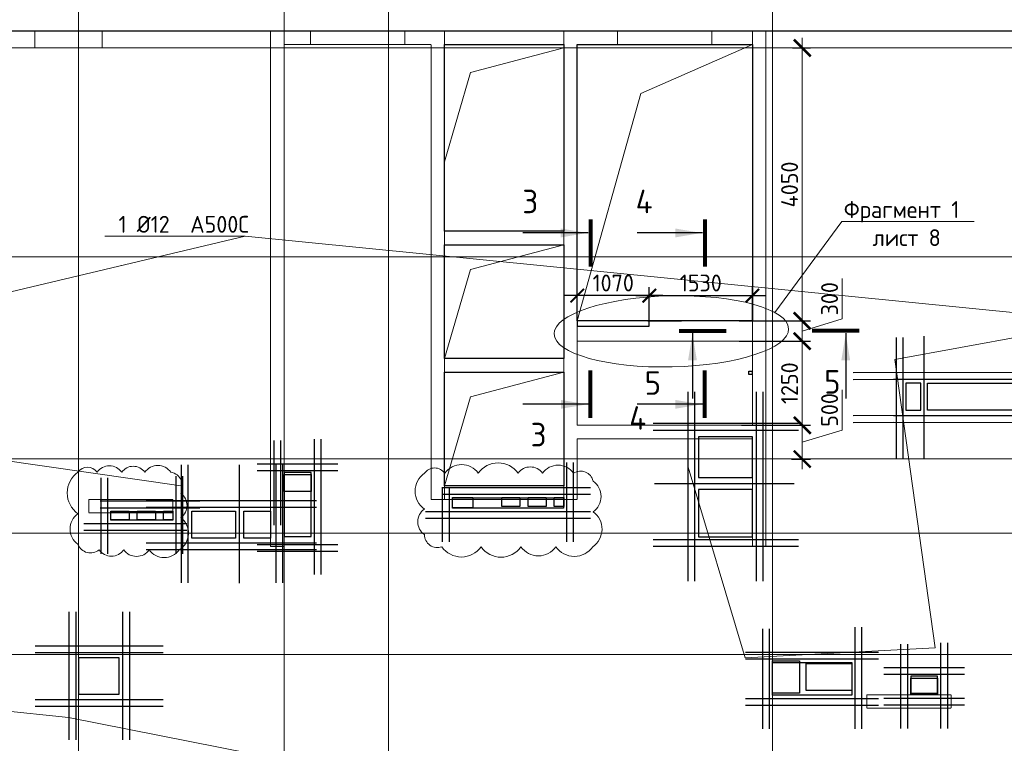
# Model space of a CAD drawing. Header units: millimetres. Extents: x -42044588 to 856694, y -806701 to 941911.
# Tile 979 of 1056: x -83665 to -69050, y -130107 to -119369. Entities that reach past the tile are written whole.
import ezdxf
from ezdxf import colors
from ezdxf.entities.mleader import LeaderData, LeaderLine
from ezdxf.enums import TextEntityAlignment as Align
from ezdxf.math import Vec2, Vec3

# ---------------------------------------------------------------- set-up
doc = ezdxf.new("R2010")
doc.units = ezdxf.units.MM
for name, pattern in [('______5', [1100, 800, -100, 100, -100]), ('DASHED', [7, 5, -2, 0]), ('GOST2.303 4', [7, 5, -2, 0]), ('осевая', [50.8, 31.75, -6.35, 6.35, -6.35])]:
    doc.linetypes.add(name, pattern=pattern)
for name, color, linetype, lineweight in [('907Сл Осевые', 1, 'Continuous', 0), ('_0.25', 114, 'Continuous', 25), ('_0.5', 94, 'Continuous', 50), ('RAZMER', 100, 'Continuous', 15), ('RAZMER @ 100', 100, 'Continuous', 15), ('Оси', 40, '______5', 18), ('Перекрытие ж_бетон', 1, 'Continuous', 30), ('подоснова', 151, 'Continuous', 5), ('РАЗМЕРЫ', 1, 'Continuous', 9), ('Символы 0.20', 1, 'Continuous', 20), ('Символы 0.20 @ 100', 1, 'Continuous', 20), ('СТЕНЫ', 3, 'Continuous', 30)]:
    doc.layers.add(name, color=color, linetype=linetype, lineweight=lineweight)
doc.layers.add('Колонна_ бетон', color=7, linetype='Continuous', lineweight=50, true_color=0xb4b496)
doc.styles.add('GOST-2.304_Type-B', font='GOST_Common.ttf')
doc.styles.add('ГОСТ', font='GOST_Common.ttf')
doc.dimstyles.new('ГОСТ', dxfattribs={"dimscale": 0, "dimtxt": 2.5, "dimasz": 2.5, "dimexe": 1.25, "dimexo": 0.625, "dimtad": 1, "dimdec": 0, "dimtxsty": 'ГОСТ', "dimblk": 'ARCHTICK', "dimcen": 2.5, "dimdle": 1.5, "dimclrd": 256, "dimclre": 256, "dimclrt": 256, "dimadec": 0, "dimazin": 0, "dimtfac": 1, "dimtdec": 0, "dimtmove": 1, "dimatfit": 3, "dimfxl": 0, "dimlwd": -1, "dimarcsym": 0})
doc.dimstyles.new('СПДС', dxfattribs={"dimscale": 100, "dimtxt": 2.5, "dimasz": 2, "dimexe": 1.25, "dimexo": 0, "dimtad": 1, "dimdec": 0, "dimrnd": 5, "dimtxsty": 'GOST-2.304_Type-B', "dimblk": 'ARCHTICK', "dimcen": 2.5, "dimdle": 2, "dimclrd": 1, "dimclre": 1, "dimclrt": 1, "dimadec": 0, "dimazin": 2, "dimtfac": 0.75, "dimtdec": 0, "dimtmove": 1, "dimatfit": 3, "dimfxl": 0, "dimtolj": 1, "dimarcsym": 0})

# ---------------------------------------------------------------- blocks, each defined once
blk = doc.blocks.new('оси блок 2')
at = {"layer": 'Оси', "color": 16, "linetype": 'осевая', "lineweight": 0, "ltscale": 0.25, "transparency": 33554687}
for p, q in [((-68904.7, -322543), (-68904.7, -347914.1)), ((-65854.7, -322543), (-65854.7, -347914.1)), ((-64304.7, -322543), (-64304.7, -347914.1)), ((-58604.7, -322543), (-58604.7, -347914.1)), ((-89822.3, -326301.3), (-37238.5, -326301.3)), ((-89822.3, -329401.3), (-37238.5, -329401.3)), ((-89822.3, -332401.3), (-37238.5, -332401.3)), ((-89822.3, -333501.3), (-37238.5, -333501.3)), ((-89822.3, -335301.3), (-37238.5, -335301.3))]:
    blk.add_line(p, q, dxfattribs=at)
blk = doc.blocks.new('подложка стн 1-го этажа')
at = {"layer": 'Колонна_ бетон', "color": 252, "linetype": 'DASHED', "lineweight": 0, "ltscale": 0.5, "true_color": 0x939598, "transparency": 33554687}
for p, q in [((24994, 19212, -200), (24994, 19412, -200)), ((24994, 19412, -200), (24994, 19412, -200)), ((26244, 19412, -200), (24994, 19412, -200)), ((26244, 19412, -200), (26244, 19412, -200)), ((26244, 19212, -200), (26244, 19412, -200)), ((24994, 19212, -200), (26244, 19212, -200)), ((24994, 19212, -200), (24994, 19212, -200)), ((26244, 19212, -200), (26244, 19212, -200)), ((36543, 16512, -200), (36543, 16312, -200)), ((36543, 16512, -200), (36543, 16512, -200)), ((36543, 16512, -200), (37793, 16512, -200)), ((37793, 16512, -200), (37793, 16312, -200)), ((37793, 16512, -200), (37793, 16512, -200)), ((36543, 16312, -200), (36543, 16312, -200)), ((36543, 16312, -200), (37793, 16312, -200)), ((37793, 16312, -200), (37793, 16312, -200))]:
    blk.add_line(p, q, dxfattribs=at)
for elevation in [-360, -560]:
    blk.add_lwpolyline([(24194, 26362), (25194, 26362), (25194, 26112), (24194, 26112)], close=True, dxfattribs=dict(at, elevation=elevation))
at = {"layer": 'СТЕНЫ', "color": 252, "linetype": 'DASHED', "lineweight": 0, "ltscale": 0.5, "true_color": 0x939598, "transparency": 33554687}
for p, q in [((30274, 26362, -200), (30274, 19412, -200)), ((30274, 26362, -200), (30274, 26362, -200)), ((32044, 26362, -200), (32044, 19412, -200)), ((32044, 26362, -200), (32044, 26362, -200)), ((34844, 26362, -200), (34844, 20512, -200)), ((34844, 26362, -200), (34844, 26362, -200)), ((27894, 26162, -200), (27894, 18712, -200)), ((27894, 26162, -200), (27894, 26162, -200)), ((27894, 26162, -200), (30074, 26162, -200)), ((30074, 19412, -200), (30074, 26162, -200)), ((30074, 26162, -200), (30074, 26162, -200)), ((30274, 26162, -200), (30274, 26162, -200)), ((32044, 26162, -200), (30274, 26162, -200)), ((32044, 26162, -200), (32044, 26162, -200)), ((32244, 26162, -200), (34844, 26162, -200)), ((32244, 26162, -200), (32244, 26162, -200)), ((32244, 26162, -200), (32244, 20512, -200)), ((34844, 26162, -200), (34844, 26162, -200)), ((27694, 26112, -200), (27694, 26112, -200)), ((27694, 26112, -200), (27694, 18712, -200)), ((35044, 18712, -200), (35044, 26112, -200)), ((30274, 23392, -200), (30274, 23392, -200)), ((32044, 23392, -200), (30274, 23392, -200)), ((32044, 23392, -200), (32044, 23392, -200)), ((32044, 23192, -200), (30274, 23192, -200)), ((30274, 23192, -200), (30274, 23192, -200)), ((32044, 23192, -200), (32044, 23192, -200)), ((30274, 21502, -200), (32044, 21502, -200)), ((30274, 21502, -200), (30274, 21502, -200)), ((32044, 21502, -200), (32044, 21502, -200)), ((30274, 21302, -200), (30274, 21302, -200)), ((30274, 21302, -200), (32044, 21302, -200)), ((32044, 21302, -200), (32044, 21302, -200)), ((34844, 20512, -200), (32244, 20512, -200)), ((32244, 20512, -200), (32244, 20512, -200)), ((34844, 20512, -200), (34844, 20512, -200)), ((32244, 20312, -200), (32244, 20312, -200)), ((34844, 20312, -200), (32244, 20312, -200)), ((32244, 20312, -200), (32244, 19412, -200)), ((34744, 20312, -200), (34744, 20312, -200)), ((34844, 18712, -200), (34844, 20312, -200)), ((27894, 19962, -200), (27894, 19962, -200)), ((30274, 19612, -200), (30274, 19612, -200)), ((32044, 19612, -200), (30274, 19612, -200)), ((32044, 19612, -200), (32044, 19612, -200)), ((30074, 19412, -200), (30074, 19412, -200)), ((30074, 19412, -200), (32244, 19412, -200)), ((30274, 19412, -200), (30274, 19412, -200)), ((32044, 19412, -200), (32044, 19412, -200)), ((32244, 19412, -200), (32244, 19412, -200)), ((27694, 18712, -200), (27694, 18712, -200)), ((27694, 18712, -200), (27894, 18712, -200)), ((35044, 18712, -200), (34844, 18712, -200)), ((35044, 18712, -200), (35044, 18712, -200))]:
    blk.add_line(p, q, dxfattribs=at)
at = {"layer": 'СТЕНЫ', "color": 252, "linetype": 'DASHED', "lineweight": 0, "ltscale": 0.5, "true_color": 0x939598, "transparency": 33554687, "elevation": -200}
blk.add_lwpolyline([(35044, 26112), (35044, 26362), (27694, 26362), (27694, 26112)], dxfattribs=at)
at = {"layer": 'СТЕНЫ', "color": 252, "linetype": 'DASHED', "lineweight": 0, "ltscale": 0.5, "true_color": 0x939598, "transparency": 33554687, "elevation": -560}
for points in [[(28284, 26365), (29684, 26365), (29684, 26162), (28284, 26162)], [(32844, 26365), (34244, 26365), (34244, 26162), (32844, 26162)]]:
    blk.add_lwpolyline(points, close=True, dxfattribs=at)
blk = doc.blocks.new('_ArchTick')
at = {"color": 0, "linetype": 'ByBlock', "const_width": 0.15}
blk.add_lwpolyline([(-0.5, -0.5), (0.5, 0.5)], dxfattribs=at)
blk = doc.blocks.new('*D1250')
at = {"layer": 'DEFPOINTS', "color": 0, "transparency": 16777216}
for p in [(-73014, -125388), (-72050, -125388), (-72269, -125888)]:
    blk.add_point(p, dxfattribs=at)
at = {"layer": 'RAZMER', "transparency": 16777216}
for p, q in [((-71457, -125460), (-71457, -124860)), ((-72050, -126038), (-72050, -125238)), ((-72050, -125638), (-71457, -125460))]:
    blk.add_line(p, q, dxfattribs=at)
at = {"layer": 'RAZMER', "lineweight": -2, "transparency": 16777216}
for p, q in [((-72952, -125388), (-71925, -125388)), ((-72207, -125888), (-71925, -125888))]:
    blk.add_line(p, q, dxfattribs=at)
at = {"layer": 'RAZMER', "transparency": 16777216, "xscale": 250, "yscale": 250, "zscale": 250}
for p, rotation in [((-72050, -125388), 90), ((-72050, -125888), 270)]:
    blk.add_blockref('_ArchTick', p, dxfattribs=dict(at, rotation=rotation))
at = {"layer": 'RAZMER', "lineweight": 0, "transparency": 16777216, "insert": (-71644, -125160), "char_height": 250, "attachment_point": 5, "rotation": 90, "style": 'ГОСТ', "bg_fill": 3, "box_fill_scale": 1.1, "bg_fill_color": 256, "bg_fill_true_color": 13158600, "bg_fill_transparency": 0}
blk.add_mtext('500', dxfattribs=at)
blk = doc.blocks.new('*D1251')
at = {"layer": 'DEFPOINTS', "color": 0, "transparency": 16777216}
for p in [(-72885, -124138), (-72050, -124138), (-72188, -125388)]:
    blk.add_point(p, dxfattribs=at)
at = {"layer": 'RAZMER', "transparency": 16777216}
blk.add_line((-72050, -125538), (-72050, -123988), dxfattribs=at)
at = {"layer": 'RAZMER', "lineweight": -2, "transparency": 16777216}
for p, q in [((-72822, -124138), (-71925, -124138)), ((-72126, -125388), (-71925, -125388))]:
    blk.add_line(p, q, dxfattribs=at)
at = {"layer": 'RAZMER', "transparency": 16777216, "xscale": 250, "yscale": 250, "zscale": 250}
for p, rotation in [((-72050, -124138), 90), ((-72050, -125388), 270)]:
    blk.add_blockref('_ArchTick', p, dxfattribs=dict(at, rotation=rotation))
at = {"layer": 'RAZMER', "lineweight": 0, "transparency": 16777216, "insert": (-72238, -124763), "char_height": 250, "attachment_point": 5, "rotation": 90, "style": 'ГОСТ', "bg_fill": 3, "box_fill_scale": 1.1, "bg_fill_color": 256, "bg_fill_true_color": 13158600, "bg_fill_transparency": 0}
blk.add_mtext('1250', dxfattribs=at)
blk = doc.blocks.new('*D1252')
at = {"layer": 'DEFPOINTS', "color": 0, "transparency": 16777216}
for p in [(-73047, -123839), (-73047, -124139), (-72050, -124139)]:
    blk.add_point(p, dxfattribs=at)
at = {"layer": 'RAZMER', "transparency": 16777216}
for p, q in [((-71457, -123810), (-71457, -123210)), ((-72050, -123689), (-72050, -124289)), ((-72050, -123989), (-71457, -123810))]:
    blk.add_line(p, q, dxfattribs=at)
at = {"layer": 'RAZMER', "lineweight": -2, "transparency": 16777216}
for p, q in [((-72984, -123839), (-71925, -123839)), ((-72984, -124139), (-71925, -124139))]:
    blk.add_line(p, q, dxfattribs=at)
at = {"layer": 'RAZMER', "transparency": 16777216, "xscale": 250, "yscale": 250, "zscale": 250}
for p, rotation in [((-72050, -123839), 90), ((-72050, -124139), 270)]:
    blk.add_blockref('_ArchTick', p, dxfattribs=dict(at, rotation=rotation))
at = {"layer": 'RAZMER', "lineweight": 0, "transparency": 16777216, "insert": (-71644, -123510), "char_height": 250, "attachment_point": 5, "rotation": 90, "style": 'ГОСТ', "bg_fill": 3, "box_fill_scale": 1.1, "bg_fill_color": 256, "bg_fill_true_color": 13158600, "bg_fill_transparency": 0}
blk.add_mtext('300', dxfattribs=at)
blk = doc.blocks.new('*D1253')
at = {"layer": 'DEFPOINTS', "color": 0, "transparency": 16777216}
for p in [(-72257, -119789, -360), (-72050, -119789), (-72406, -123839)]:
    blk.add_point(p, dxfattribs=at)
at = {"layer": 'RAZMER', "transparency": 16777216}
blk.add_line((-72050, -123989), (-72050, -119639), dxfattribs=at)
at = {"layer": 'RAZMER', "lineweight": -2, "transparency": 16777216}
for p, q in [((-72194, -119789), (-71925, -119789)), ((-72343, -123839), (-71925, -123839))]:
    blk.add_line(p, q, dxfattribs=at)
at = {"layer": 'RAZMER', "transparency": 16777216, "xscale": 250, "yscale": 250, "zscale": 250}
for p, rotation in [((-72050, -119789), 90), ((-72050, -123839), 270)]:
    blk.add_blockref('_ArchTick', p, dxfattribs=dict(at, rotation=rotation))
at = {"layer": 'RAZMER', "lineweight": 0, "transparency": 16777216, "insert": (-72238, -121814), "char_height": 250, "attachment_point": 5, "rotation": 90, "style": 'ГОСТ', "bg_fill": 3, "box_fill_scale": 1.1, "bg_fill_color": 256, "bg_fill_true_color": 13158600, "bg_fill_transparency": 0}
blk.add_mtext('4050', dxfattribs=at)
blk = doc.blocks.new('*D1247')
at = {"layer": 'DEFPOINTS', "color": 0, "transparency": 16777216}
for p in [(-72790, -123464), (-74320, -123839), (-72790, -123839)]:
    blk.add_point(p, dxfattribs=at)
at = {"layer": 'РАЗМЕРЫ', "color": 1, "lineweight": -2, "transparency": 16777216}
for p, q in [((-74320, -123839), (-74320, -123339)), ((-72790, -123839), (-72790, -123339)), ((-74520, -123464), (-72590, -123464))]:
    blk.add_line(p, q, dxfattribs=at)
at = {"layer": 'РАЗМЕРЫ', "color": 1, "lineweight": -2, "transparency": 16777216, "xscale": 200, "yscale": 200, "zscale": 200, "rotation": 180}
blk.add_blockref('_ArchTick', (-74320, -123464), dxfattribs=at)
at = {"layer": 'РАЗМЕРЫ', "color": 1, "lineweight": -2, "transparency": 16777216, "xscale": 200, "yscale": 200, "zscale": 200}
blk.add_blockref('_ArchTick', (-72790, -123464), dxfattribs=at)
at = {"layer": 'РАЗМЕРЫ', "color": 1, "lineweight": 0, "transparency": 16777216, "insert": (-73555, -123276), "char_height": 250, "attachment_point": 5, "style": 'GOST-2.304_Type-B'}
blk.add_mtext('\\A1;1530', dxfattribs=at)
blk = doc.blocks.new('*D1254')
at = {"layer": 'DEFPOINTS', "color": 0, "transparency": 16777216}
for p in [(-75390, -123464), (-75390, -123702), (-74320, -123784)]:
    blk.add_point(p, dxfattribs=at)
at = {"layer": 'РАЗМЕРЫ', "color": 1, "lineweight": -2, "transparency": 16777216}
for p, q in [((-75390, -123702), (-75390, -123339)), ((-74320, -123784), (-74320, -123339)), ((-74120, -123464), (-75590, -123464))]:
    blk.add_line(p, q, dxfattribs=at)
at = {"layer": 'РАЗМЕРЫ', "color": 1, "lineweight": -2, "transparency": 16777216, "xscale": 200, "yscale": 200, "zscale": 200, "rotation": 180}
blk.add_blockref('_ArchTick', (-75390, -123464), dxfattribs=at)
at = {"layer": 'РАЗМЕРЫ', "color": 1, "lineweight": -2, "transparency": 16777216, "xscale": 200, "yscale": 200, "zscale": 200}
blk.add_blockref('_ArchTick', (-74320, -123464), dxfattribs=at)
at = {"layer": 'РАЗМЕРЫ', "color": 1, "lineweight": 0, "transparency": 16777216, "insert": (-74855, -123276), "char_height": 250, "attachment_point": 5, "style": 'GOST-2.304_Type-B'}
blk.add_mtext('\\A1;1070', dxfattribs=at)
blk = doc.blocks.new('_None')
blk = doc.blocks.new('*U4606')
at = {"layer": '_0.25', "ltscale": 100}
blk.add_lwpolyline([(0, 482), (1176, 482), (1176, 0), (0, 0)], close=True, dxfattribs=at)
at = {"layer": '_0.5', "color": 7, "lineweight": 30, "ltscale": 100}
for p, q in [((-150, 982), (-150, -500)), ((-50, 982), (-50, -500)), ((1226, -500), (1226, 1007)), ((1326, -500), (1326, 1007)), ((1576, 632), (-400, 632)), ((1576, 532), (-400, 532)), ((-400, -50), (1576, -50)), ((-400, -150), (1576, -150))]:
    blk.add_line(p, q, dxfattribs=at)
blk = doc.blocks.new('*U4586')
at = {"layer": '_0.25', "ltscale": 100}
blk.add_lwpolyline([(0, 250), (399, 250), (399, 0), (0, 0)], close=True, dxfattribs=at)
at = {"layer": '_0.5', "color": 7, "lineweight": 30, "ltscale": 100}
for p, q in [((-150, 750), (-150, -500)), ((-50, 750), (-50, -500)), ((449, -500), (449, 774)), ((549, -500), (549, 774)), ((799, 400), (-400, 400)), ((799, 300), (-400, 300)), ((-400, -50), (799, -50)), ((-400, -150), (799, -150))]:
    blk.add_line(p, q, dxfattribs=at)
blk = doc.blocks.new('*U6941')
at = {"layer": '_0.25', "ltscale": 100}
blk.add_lwpolyline([(0, 255), (401, 255), (401, 0), (0, 0)], close=True, dxfattribs=at)
at = {"layer": '_0.5', "color": 7, "lineweight": 30, "ltscale": 100}
for p, q in [((-150, 755), (-150, -500)), ((-50, 755), (-50, -500)), ((451, -1229), (451, 779)), ((551, -1229), (551, 779)), ((801, 405), (-400, 405)), ((801, 305), (-400, 305)), ((-400, -784), (801, -784)), ((-400, -884), (801, -884))]:
    blk.add_line(p, q, dxfattribs=at)
blk = doc.blocks.new('*U366')
at = {"layer": 'Символы 0.20', "linetype": 'Continuous', "lineweight": 25}
for p, q in [((-5, 0.35), (-5, 10.05)), ((20.43, 0.35), (20.43, 10.05))]:
    blk.add_line(p, q, dxfattribs=at)
at = {"layer": 'Символы 0.20', "linetype": 'Continuous', "lineweight": 80}
for p, q in [((-7, 0), (0, 0)), ((22.43, 0), (15.43, 0))]:
    blk.add_line(p, q, dxfattribs=at)
at = {"layer": 'Символы 0.20', "linetype": 'Continuous', "lineweight": 25}
for points in [[(20.43, 0.46), (19.77, 4.39), (21.09, 4.39)], [(-5, 0.46), (-4.35, 4.36), (-5.65, 4.36)]]:
    blk.add_solid(points, dxfattribs=at)
at = {"layer": 'Символы 0.20', "style": 'ГОСТ'}
blk.add_attdef('1', text='', height=3.5, dxfattribs=at).set_placement((-9.5, 7.7), align=Align.MIDDLE_CENTER)
blk.add_attdef('2', text='', height=3.5, dxfattribs=at).set_placement((25.1, 7.75), align=Align.MIDDLE_RIGHT)
blk = doc.blocks.new('*U6943')
at = {"layer": 'Символы 0.20', "linetype": 'Continuous', "lineweight": 25}
for p, q in [((-5, 0.35), (-5, 10.05)), ((20.43, 0.35), (20.43, 10.05))]:
    blk.add_line(p, q, dxfattribs=at)
at = {"layer": 'Символы 0.20', "linetype": 'Continuous', "lineweight": 80}
for p, q in [((-7, 0), (0, 0)), ((22.43, 0), (15.43, 0))]:
    blk.add_line(p, q, dxfattribs=at)
at = {"layer": 'Символы 0.20', "linetype": 'Continuous', "lineweight": 25}
for points in [[(20.43, 0.46), (19.77, 4.39), (21.09, 4.39)], [(-5, 0.46), (-4.35, 4.36), (-5.65, 4.36)]]:
    blk.add_solid(points, dxfattribs=at)
at = {"layer": 'Символы 0.20', "style": 'ГОСТ'}
blk.add_attdef('1', text='', height=3.5, dxfattribs=at).set_placement((-7.02, 9.96), align=Align.MIDDLE_CENTER)
blk.add_attdef('2', text='', height=3.5, dxfattribs=at).set_placement((25.1, 7.75), align=Align.MIDDLE_RIGHT)
blk = doc.blocks.new('*U6942')
at = {"layer": 'Символы 0.20', "linetype": 'Continuous', "lineweight": 25}
for p, q in [((-5, 0.35), (-5, 10.05)), ((17.75, 0.35), (17.75, 10.05))]:
    blk.add_line(p, q, dxfattribs=at)
at = {"layer": 'Символы 0.20', "linetype": 'Continuous', "lineweight": 80}
for p, q in [((-7, 0), (0, 0)), ((19.75, 0), (12.75, 0))]:
    blk.add_line(p, q, dxfattribs=at)
at = {"layer": 'Символы 0.20', "linetype": 'Continuous', "lineweight": 25}
for points in [[(17.75, 0.46), (17.1, 4.39), (18.41, 4.39)], [(-5, 0.46), (-4.35, 4.36), (-5.65, 4.36)]]:
    blk.add_solid(points, dxfattribs=at)
at = {"layer": 'Символы 0.20', "style": 'ГОСТ'}
blk.add_attdef('1', text='', height=3.5, dxfattribs=at).set_placement((-3, 7.58), align=Align.MIDDLE_CENTER)
blk.add_attdef('2', text='', height=3.5, dxfattribs=at).set_placement((22.42, 7.75), align=Align.MIDDLE_RIGHT)
blk = doc.blocks.new('блочина')
at = {"color": 4, "lineweight": 30, "elevation": -360}
blk.add_lwpolyline([(130360, 62456), (130410, 62456), (130410, 62406), (130360, 62406)], close=True, dxfattribs=at)
at = {"color": 4, "lineweight": 30}
blk.add_lwpolyline([(123862, 60951), (123462, 60951), (123462, 60001), (123862, 60001)], close=True, dxfattribs=at)
at = {"layer": 'Перекрытие ж_бетон', "color": 4}
for points in [[(132913, 62278), (132693, 62278), (132693, 61878), (132913, 61878)], [(133013, 61880), (133013, 62280), (134413, 62280), (134413, 61880)], [(130413, 60880), (130413, 61480), (129613, 61480), (129613, 60880)], [(130413, 60000), (130413, 60700), (129613, 60700), (129613, 60000)], [(121013, 57662), (121013, 58202), (120413, 58202), (120413, 57662)], [(131113, 58158), (131113, 57678), (130713, 57678), (130713, 58158)], [(131213, 57720), (131213, 58120), (131887, 58120), (131887, 57720)], [(133163, 57680), (133163, 57930), (132763, 57930), (132763, 57680)]]:
    blk.add_lwpolyline(points, close=True, dxfattribs=at)
for points, elevation in [([(125963, 60580), (126263, 60580), (126263, 60430), (125963, 60430)], 360), ([(126693, 60580), (126963, 60580), (126963, 60450), (126693, 60450)], 360), ([(127083, 60580), (127353, 60580), (127353, 60450), (127083, 60450)], 360), ([(127473, 60580), (127613, 60580), (127613, 60450), (127473, 60450)], 360), ([(120893, 60380), (121163, 60380), (121163, 60250), (120893, 60250)], 360), ([(121283, 60380), (121553, 60380), (121553, 60250), (121283, 60250)], 360), ([(121673, 60380), (121813, 60380), (121813, 60250), (121673, 60250)], 360), ([(122093, 59980), (122093, 60380), (122743, 60380), (122743, 59980)], 4500), ([(122863, 59978), (122863, 60378), (123263, 60378), (123263, 59978)], 4500)]:
    blk.add_lwpolyline(points, close=True, dxfattribs=dict(at, elevation=elevation))
blk = doc.blocks.new('*U7024')
at = {"layer": '_0.25', "ltscale": 100}
blk.add_lwpolyline([(0, 150), (1650, 150), (1650, 0), (0, 0)], close=True, dxfattribs=at)
at = {"layer": '_0.5', "color": 7, "lineweight": 30, "ltscale": 100}
for p, q in [((1700, -500), (1700, 675)), ((1800, -500), (1800, 675)), ((2050, 300), (-157, 300)), ((-150, 295), (-150, -500)), ((-50, 295), (-50, -500)), ((2050, 200), (-157, 200)), ((-400, -50), (2050, -50)), ((-400, -150), (2050, -150))]:
    blk.add_line(p, q, dxfattribs=at)
blk = doc.blocks.new('*U7025')
at = {"layer": '_0.25', "ltscale": 100}
blk.add_lwpolyline([(0, 129), (920, 129), (920, 0), (0, 0)], close=True, dxfattribs=at)
at = {"layer": '_0.5', "color": 7, "lineweight": 30, "ltscale": 100}
for p, q in [((-150, 629), (-150, -500)), ((-50, 629), (-50, -500)), ((970, -500), (970, 654)), ((1070, -500), (1070, 654)), ((1320, 279), (-157, 279)), ((1320, 179), (-157, 179)), ((-400, -50), (1126, -50)), ((-400, -150), (1126, -150))]:
    blk.add_line(p, q, dxfattribs=at)

msp = doc.modelspace()

# ---------------------------------------------------------------- linework, layer by layer
at = {"lineweight": 30}
for p, q in [((-70243.615, -124066.893, -360), (-70243.615, -125886.893, -360)), ((-70657.294, -124083.758, -360), (-70657.294, -125873.758, -360)), ((-70557.294, -124083.758, -360), (-70557.294, -125873.758, -360)), ((-67639.467, -124603.758, -360), (-71294.538, -124610.341, -360)), ((-67639.467, -124706.161, -360), (-71294.538, -124712.744, -360)), ((-67639.467, -124703.758, -360), (-70694.538, -124710.341, -360)), ((-73747.139, -124890.248, -360), (-73747.139, -127700.519, -360)), ((-73647.139, -124890.248, -360), (-73647.139, -127700.519, -360)), ((-67639.467, -125242.127, -360), (-71294.538, -125248.711, -360)), ((-67639.467, -125343.305, -360), (-71294.538, -125349.889, -360)), ((-67639.467, -125253.758, -360), (-70694.538, -125247.174, -360)), ((-67639.467, -125353.758, -360), (-70694.538, -125347.174, -360)), ((-81267.1, -125973.162, -360), (-81267.1, -127726.505, -360)), ((-81167.1, -125973.162, -360), (-81167.1, -127726.505, -360)), ((-80405.276, -125975.884, -360), (-80405.276, -127729.227, -360)), ((-79862.214, -125973.162, -360), (-79862.214, -127726.505, -360)), ((-79762.214, -125973.162, -360), (-79762.214, -127726.505, -360)), ((-74240.192, -126252.956, 720), (-72169.438, -126252.956, 720)), ((-81787.642, -126502.01, -360), (-79258.818, -126502.01, -360)), ((-81787.642, -126602.01, -360), (-79258.818, -126602.01, -360)), ((-81787.642, -127129.592, -360), (-79258.818, -127129.592, -360)), ((-74263.624, -127083.598, -360), (-72106.408, -127083.598, -360)), ((-81787.642, -127229.592, -360), (-79258.818, -127229.592, -360)), ((-74263.624, -127183.598, -360), (-72106.408, -127183.598, -360)), ((-82932.917, -128157.265, -360), (-82932.917, -130056.115, -360)), ((-82832.917, -128157.265, -360), (-82832.917, -130056.115, -360)), ((-82136.371, -128157.265, -360), (-82136.371, -130056.115, -360)), ((-82036.371, -128157.265, -360), (-82036.371, -130056.115, -360)), ((-83435.294, -128659.474, -360), (-81536.444, -128659.474, -360)), ((-83435.294, -128759.474, -360), (-81536.444, -128759.474, -360)), ((-83435.294, -129456.02, -360), (-81536.444, -129456.02, -360)), ((-83435.294, -129556.02, -360), (-81536.444, -129556.02, -360))]:
    msp.add_line(p, q, dxfattribs=at)
at = {"layer": '907Сл Осевые', "color": 240, "true_color": 0xed1f24}
for points in [[(-77657.014, -126099.7, 0.52056705), (-77657.014, -126630.173, 0.52056705), (-77657.014, -127009.548, 0.52056705), (-77399.187, -127190.76, 0.52056705), (-76816.538, -127190.76, 0.52056705), (-76224.428, -127190.76, 0.52056705), (-75705.674, -127190.76, 0.52056705), (-75159.566, -127190.76, 0.52056705), (-75153.636, -126671.599, 0.52056705), (-75153.636, -126215.337, 0.52056705), (-75442.563, -126099.7, 0.52056705), (-75904.887, -126099.7, 0.52056705), (-76268.302, -126099.7, 0.52056705), (-76858.174, -126099.7, 0.52056705), (-77354.354, -126099.7, 0.52056705)], [(-82799.644, -126084.591, 0.52056705), (-82799.644, -126699.682, 0.52056705), (-82799.644, -127152.495, 0.52056705), (-82486.027, -127235.231, 0.52056705), (-82120.059, -127235.231, 0.52056705), (-81741.558, -127235.231, 0.52056705), (-81297.748, -127235.231, 0.52056705), (-81272.859, -126755.375, 0.52056705), (-81272.859, -126400.78, 0.52056705), (-81420.795, -126084.591, 0.52056705), (-81808.126, -126084.591, 0.52056705), (-82150.096, -126084.591, 0.52056705), (-82516.359, -126084.591, 0.52056705)]]:
    msp.add_lwpolyline(points, format="xyb", close=True, dxfattribs=at)
at = {"layer": 'RAZMER'}
for p, q in [((-75389.767, -123838.596, 720), (-72789.767, -123838.596, 720)), ((-75389.767, -124138.596, 720), (-75389.767, -123838.596, 720)), ((-72789.767, -123838.596, 720), (-72789.767, -124138.596, 720))]:
    msp.add_line(p, q, dxfattribs=at)
at = {"layer": 'RAZMER', "linetype": 'GOST2.303 4'}
msp.add_line((-72789.767, -124138.596, 720), (-75389.767, -124138.596, 720), dxfattribs=at)
at = {"layer": 'RAZMER', "lineweight": 30, "elevation": 720}
msp.add_lwpolyline([(-74319.767, -123838.596), (-75389.767, -123838.596), (-75389.767, -123918.596), (-74319.767, -123918.596)], close=True, dxfattribs=at)
msp.add_lwpolyline([(-74339.767, -123838.596), (-73839.767, -123838.596)], dxfattribs=at)
at = {"layer": 'Перекрытие ж_бетон'}
msp.add_lwpolyline([(-99839.767, -136437.763), (-81289.604, -136437.763), (-81289.604, -138037.763), (-77939.606, -138037.763), (-77939.602, -136437.763), (-65889.767, -136437.763), (-65889.767, -138037.763), (-62540.228, -138037.763), (-62540.233, -136437.763), (-52539.767, -136437.763), (-52539.767, -119537.764), (-62589.767, -119537.764), (-62589.767, -117937.764), (-65939.767, -117937.764), (-65939.767, -119537.764), (-85829.767, -119537.764), (-85829.767, -117937.764), (-89179.767, -117937.764), (-89179.767, -119537.764), (-99839.767, -119537.764), (-99839.767, -136437.763)], dxfattribs=at)
at = {"layer": 'Перекрытие ж_бетон', "elevation": 360.018}
for points in [[(-77359.733, -119737.764), (-75589.733, -119737.764), (-75589.733, -122507.763), (-77359.733, -122507.763)], [(-77359.733, -122707.763), (-75589.733, -122707.763), (-75589.733, -124397.764), (-77359.733, -124397.764)], [(-77359.733, -124597.764), (-75589.733, -124597.764), (-75589.733, -126287.764), (-77359.733, -126287.764)]]:
    msp.add_lwpolyline(points, close=True, dxfattribs=at)
at = {"layer": 'РАЗМЕРЫ', "lineweight": 0}
for points, elevation in [([(-77359.733, -121477.765), (-76971.162, -120153.528), (-75589.733, -119787.765)], 360), ([(-77359.733, -124397.763), (-76971.162, -123073.526), (-75589.733, -122707.763)], 360.018), ([(-77359.733, -126287.764), (-76971.162, -124963.527), (-75589.733, -124597.764)], 360.018)]:
    msp.add_lwpolyline(points, dxfattribs=dict(at, elevation=elevation))

# ---------------------------------------------------------------- block references
msp.add_blockref('подложка стн 1-го этажа', (-107633.69, -145899.558, 560))
at = {"ltscale": 100}
for name, p in [('*U6941', (-79741.693, -126370.614)), ('*U7024', (-77242.268, -126615.197)), ('*U7025', (-82311.984, -126794.481)), ('*U4606', (-72491.443, -129390.221)), ('*U4586', (-70439.405, -129387.857))]:
    msp.add_blockref(name, p, dxfattribs=at)
at = {"layer": 'РАЗМЕРЫ'}
msp.add_blockref('оси блок 2', (-13885.049, 206513.559), dxfattribs=at)
at = {"layer": 'Символы 0.20 @ 100'}
ref = msp.add_blockref('*U366', (-75193.815, -124576.661, -0.018), dxfattribs=dict(at, xscale=100, yscale=100, zscale=100, rotation=90))
ref.add_attrib('1', '3', dxfattribs={"layer": 'Символы 0.20', "height": 350, "style": 'ГОСТ'}).set_placement((-75963.815, -125526.661, -0.018), align=Align.MIDDLE_CENTER)
ref.add_attrib('2', '3', dxfattribs={"layer": 'Символы 0.20', "height": 350, "style": 'ГОСТ'}).set_placement((-75969.016, -122066.595, -0.018), align=Align.MIDDLE_RIGHT)
ref = msp.add_blockref('*U6943', (-73495.781, -124576.661, -0.018), dxfattribs=dict(at, xscale=100, yscale=100, zscale=100, rotation=90))
ref.add_attrib('1', '4', dxfattribs={"layer": 'Символы 0.20', "height": 350, "style": 'ГОСТ'}).set_placement((-74491.973, -125279.074, -0.018), align=Align.MIDDLE_CENTER)
ref.add_attrib('2', '4', dxfattribs={"layer": 'Символы 0.20', "height": 350, "style": 'ГОСТ'}).set_placement((-74270.982, -122066.595, -0.018), align=Align.MIDDLE_RIGHT)

# ---------------------------------------------------------------- dimensions: what is measured, and where the dimension line sits
at = {"layer": 'РАЗМЕРЫ', "lineweight": 0}
dim = msp.add_linear_dim(base=(-75389.767, -123463.814, 360), p1=(-74319.767, -123783.809, 360), p2=(-75389.767, -123701.647, 360), dimstyle='СПДС', override={"dimrnd": 5}, dxfattribs=at)
dim.commit()
dim.dimension.update_dxf_attribs({"geometry": '*D1254', "text_midpoint": (-74854.767, -123276.314, 360)})

# ---------------------------------------------------------------- leaders
at = {"layer": 'подоснова', "color": 2, "ltscale": 0.3}
ml = msp.add_multileader_mtext('Standard', dxfattribs=at)
ml.set_content('3* (%%C12-13шт.)\\Pшаг 100', color=2, style='GOST-2.304_Type-B')
ml.set_leader_properties(color=256, linetype='ByLayer', lineweight=15)
ml.set_arrow_properties(name='NONE')
ml.build(insert=Vec2(0, 0))
ml.multileader.update_dxf_attribs({"text_left_attachment_type": 6, "text_right_attachment_type": 6, "dogleg_length": 0.1, "arrow_head_size": 18})
ctx = ml.context
ctx.base_point, ctx.char_height, ctx.arrow_head_size, ctx.landing_gap_size, ctx.plane_origin = Vec3(-70490.029, -118207.223, 720), 250, 18, 20, Vec3(-74427.872, -118150.556, 720)
ctx.left_attachment, ctx.right_attachment, ctx.text_align_type = 6, 6, 1
notes = []
notes.append((ctx, [(1, (1, 1, 0), (-68343.111, -118207.223, 720), (-1, 0), 0.1, [(0, [(-65776.466, -120387.937, 720)], 0, [])])]))
ctx.mtext.insert, ctx.mtext.alignment, ctx.mtext.flow_direction = Vec3(-69416.62, -117907.223, 720), 2, 5
ml = msp.add_multileader_mtext('Standard', dxfattribs=at)
ml.set_content('1 %%C12  А500С', color=2, style='GOST-2.304_Type-B')
ml.set_leader_properties(color=256, linetype='ByLayer', lineweight=15)
ml.set_arrow_properties(name='NONE')
ml.build(insert=Vec2(0, 0))
ml.multileader.update_dxf_attribs({"text_left_attachment_type": 6, "text_right_attachment_type": 6, "dogleg_length": 0.1, "arrow_head_size": 18})
ctx = ml.context
ctx.base_point, ctx.char_height, ctx.arrow_head_size, ctx.landing_gap_size, ctx.plane_origin = Vec3(-90224.355, -133385.539, 720), 250, 18, 20, Vec3(-99199.941, -132237.112, 720)
ctx.left_attachment, ctx.right_attachment, ctx.text_align_type = 6, 6, 1
notes.append((ctx, [(1, (1, 1, 0), (-88402.437, -133385.539, 720), (-1, 0), 0.1, [(7, [(-94473.929, -124945.976, 720), (-93640.541, -131273.578, 720), (-89648.708, -127143.785, 720), (-90661.212, -129237.764, 720)], 0, []), (1, [(-88287.231, -131835.048, 720), (-87592.233, -129223.626, 720), (-82941.288, -129725.272, 720), (-77819.273, -130731.427, 720)], 0, [])])]))
ctx.mtext.insert, ctx.mtext.alignment, ctx.mtext.flow_direction = Vec3(-89313.446, -133085.539, 720), 2, 5
for ctx, leaders in notes:
    for number, flags, end, landing, length, lines in leaders:
        leader = LeaderData()
        leader.index, (leader.has_last_leader_line, leader.has_dogleg_vector, leader.attachment_direction) = number, flags
        leader.last_leader_point, leader.dogleg_vector, leader.dogleg_length = Vec3(end), Vec3(landing), length
        for number, points, colour, breaks in lines:
            line = LeaderLine()
            line.index, line.vertices, line.color, line.breaks = number, Vec3.list(points), colors.encode_raw_color(colour), breaks
            leader.lines.append(line)
        ctx.leaders.append(leader)

# ---------------------------------------------------------------- next in the draw order: dimensions: what is measured, and where the dimension line sits
at = {"layer": 'RAZMER @ 100', "lineweight": 0}
dim = msp.add_linear_dim(base=(-72050.44, -125387.763, 720), p1=(-72269.139, -125887.763, 720), p2=(-73014.335, -125387.763, 720), angle=90, dimstyle='ГОСТ', override={"dimscale": 100, "dimtix": 0, "dimtofl": 1, "dimtmove": 1, "dimatfit": 3}, dxfattribs=at)
dim.commit()
dim.dimension.update_dxf_attribs({"geometry": '*D1250', "text_midpoint": (-71644.19, -125397.138, 720)})

# ---------------------------------------------------------------- next in the draw order: dimensions: what is measured, and where the dimension line sits
dim = msp.add_linear_dim(base=(-72050.44, -124137.596, 720), p1=(-72188.139, -125387.763, 720), p2=(-72884.736, -124137.596, 720), angle=90, dimstyle='ГОСТ', override={"dimscale": 100, "dimtix": 0, "dimtofl": 1, "dimtmove": 1, "dimatfit": 3}, dxfattribs=at)
dim.commit()
dim.dimension.update_dxf_attribs({"geometry": '*D1251', "text_midpoint": (-72237.94, -124762.68, 720)})

# ---------------------------------------------------------------- next in the draw order: linework, layer by layer
at = {"lineweight": 30}
for p, q in [((-72733.873, -124890.248, -360), (-72733.873, -127700.519, -360)), ((-72633.873, -124890.248, -360), (-72633.873, -127700.519, -360)), ((-74263.624, -125357.936, -360), (-72106.408, -125357.936, -360)), ((-74263.624, -125457.936, -360), (-72106.408, -125457.936, -360))]:
    msp.add_line(p, q, dxfattribs=at)
msp.add_line((-74263.624, -125457.936, -360), (-72106.408, -125457.936, -360))

# ---------------------------------------------------------------- next in the draw order: dimensions: what is measured, and where the dimension line sits
at = {"layer": 'RAZMER @ 100', "lineweight": 0}
dim = msp.add_linear_dim(base=(-72050.44, -124138.596, 720), p1=(-73046.735, -123838.596, 720), p2=(-73046.735, -124138.596, 720), angle=90, dimstyle='ГОСТ', override={"dimscale": 100, "dimtix": 0, "dimtofl": 1, "dimtmove": 1, "dimatfit": 3}, dxfattribs=at)
dim.commit()
dim.dimension.update_dxf_attribs({"geometry": '*D1252', "text_midpoint": (-71644.19, -123747.971, 720)})

# ---------------------------------------------------------------- next in the draw order: linework, layer by layer
at = {"layer": 'Перекрытие ж_бетон', "elevation": 360}
msp.add_lwpolyline([(-75389.767, -119737.763), (-72789.767, -119737.763), (-72789.767, -123838.596), (-75389.767, -123838.596)], close=True, dxfattribs=at)
at = {"layer": 'РАЗМЕРЫ', "elevation": 360}
msp.add_lwpolyline([(-75389.767, -123838.596), (-74444.414, -120464.597), (-72789.767, -119737.763)], dxfattribs=at)

# ---------------------------------------------------------------- next in the draw order: dimensions: what is measured, and where the dimension line sits
at = {"layer": 'RAZMER @ 100', "lineweight": 0}
dim = msp.add_linear_dim(base=(-72050.44, -119788.763, 720), p1=(-72405.517, -123838.596, 720), p2=(-72256.959, -119788.763, 360), angle=90, dimstyle='ГОСТ', override={"dimscale": 100, "dimtix": 0, "dimtofl": 1, "dimtmove": 1, "dimatfit": 3}, dxfattribs=at)
dim.commit()
dim.dimension.update_dxf_attribs({"geometry": '*D1253', "text_midpoint": (-72237.94, -121813.68, 720)})
at = {"layer": 'РАЗМЕРЫ', "lineweight": 0}
dim = msp.add_linear_dim(base=(-72789.767, -123463.814, 360), p1=(-74319.767, -123838.596, 360), p2=(-72789.767, -123838.596, 360), dimstyle='СПДС', override={"dimrnd": 5}, dxfattribs=at)
dim.commit()
dim.dimension.update_dxf_attribs({"geometry": '*D1247', "text_midpoint": (-73554.767, -123276.314, 360)})

# ---------------------------------------------------------------- next in the draw order: linework, layer by layer
at = {"layer": '907Сл Осевые', "color": 0}
msp.add_ellipse((-73991.908, -123994.113, 1080), major_axis=(1740.18, 38.767), ratio=0.302918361, start_param=-1.570796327, end_param=4.71238898, dxfattribs=at)

# ---------------------------------------------------------------- next in the draw order: block references
msp.add_blockref('блочина', (-203202.607, -187041.012))
at = {"layer": 'Символы 0.20 @ 100'}
ref = msp.add_blockref('*U6942', (-71903.51, -123985.526, -0.018), dxfattribs=dict(at, xscale=100, yscale=100, zscale=100, rotation=180))
ref.add_attrib('1', '5', dxfattribs={"layer": 'Символы 0.20', "height": 350, "style": 'ГОСТ'}).set_placement((-71603.353, -124743.335, -0.018), align=Align.MIDDLE_CENTER)
ref.add_attrib('2', '5', dxfattribs={"layer": 'Символы 0.20', "height": 350, "style": 'ГОСТ'}).set_placement((-74145.922, -124760.728, -0.018), align=Align.MIDDLE_RIGHT)

# ---------------------------------------------------------------- next in the draw order: leaders
at = {"layer": 'подоснова', "color": 2, "ltscale": 0.3}
ml = msp.add_multileader_mtext('Standard', dxfattribs=at)
ml.set_content('Фрагмент 1\\P лист 8', color=2, style='GOST-2.304_Type-B')
ml.set_leader_properties(color=256, linetype='ByLayer', lineweight=15)
ml.set_arrow_properties(name='NONE')
ml.build(insert=Vec2(0, 0))
ml.multileader.update_dxf_attribs({"text_left_attachment_type": 6, "text_right_attachment_type": 6, "dogleg_length": 0.1, "arrow_head_size": 18})
ctx = ml.context
ctx.base_point, ctx.char_height, ctx.arrow_head_size, ctx.landing_gap_size, ctx.plane_origin = Vec3(-71463.035, -122361.251, 360), 250, 18, 20, Vec3(-80428.334, -117636.209, 360)
ctx.left_attachment, ctx.right_attachment, ctx.text_align_type = 6, 6, 1
notes = []
notes.append((ctx, [(0, (1, 1, 0), (-71463.135, -122361.251, 360), (1, 0), 0.1, [(0, [(-72458.747, -123713.596, 360)], 0, [])])]))
ctx.mtext.insert, ctx.mtext.alignment, ctx.mtext.flow_direction = Vec3(-70575.232, -122061.251, 360), 2, 5
ml = msp.add_multileader_mtext('Standard', dxfattribs=at)
ml.set_content('1 %%C12  А500С', color=2, style='GOST-2.304_Type-B')
ml.set_leader_properties(color=256, linetype='ByLayer', lineweight=15)
ml.set_arrow_properties(name='NONE')
ml.build(insert=Vec2(0, 0))
ml.multileader.update_dxf_attribs({"text_left_attachment_type": 6, "text_right_attachment_type": 6, "dogleg_length": 0.1, "arrow_head_size": 18})
ctx = ml.context
ctx.base_point, ctx.char_height, ctx.arrow_head_size, ctx.landing_gap_size, ctx.plane_origin = Vec3(-82139.448, -122580.329, 720), 250, 18, 20, Vec3(-91115.033, -121431.902, 720)
ctx.left_attachment, ctx.right_attachment, ctx.text_align_type = 6, 6, 1
notes.append((ctx, [(1, (1, 1, 0), (-80317.529, -122580.329, 720), (-1, 0), 0.1, [(6, [(-81266.736, -126288.199, 720), (-85241.98, -125713.321, 720), (-86293.632, -124000.91, 720)], 0, []), (3, [(-73742.271, -126006.852, 720), (-72897.881, -128839.089, 720), (-70076.218, -128690.16, 720), (-70673.629, -124413.715, 720), (-67613.898, -123846.292, 720)], 0, [])])]))
ctx.mtext.insert, ctx.mtext.alignment, ctx.mtext.flow_direction = Vec3(-81228.539, -122280.329, 720), 2, 5
for ctx, leaders in notes:
    for number, flags, end, landing, length, lines in leaders:
        leader = LeaderData()
        leader.index, (leader.has_last_leader_line, leader.has_dogleg_vector, leader.attachment_direction) = number, flags
        leader.last_leader_point, leader.dogleg_vector, leader.dogleg_length = Vec3(end), Vec3(landing), length
        for number, points, colour, breaks in lines:
            line = LeaderLine()
            line.index, line.vertices, line.color, line.breaks = number, Vec3.list(points), colors.encode_raw_color(colour), breaks
            leader.lines.append(line)
        ctx.leaders.append(leader)

doc.saveas('drawing.dxf')
